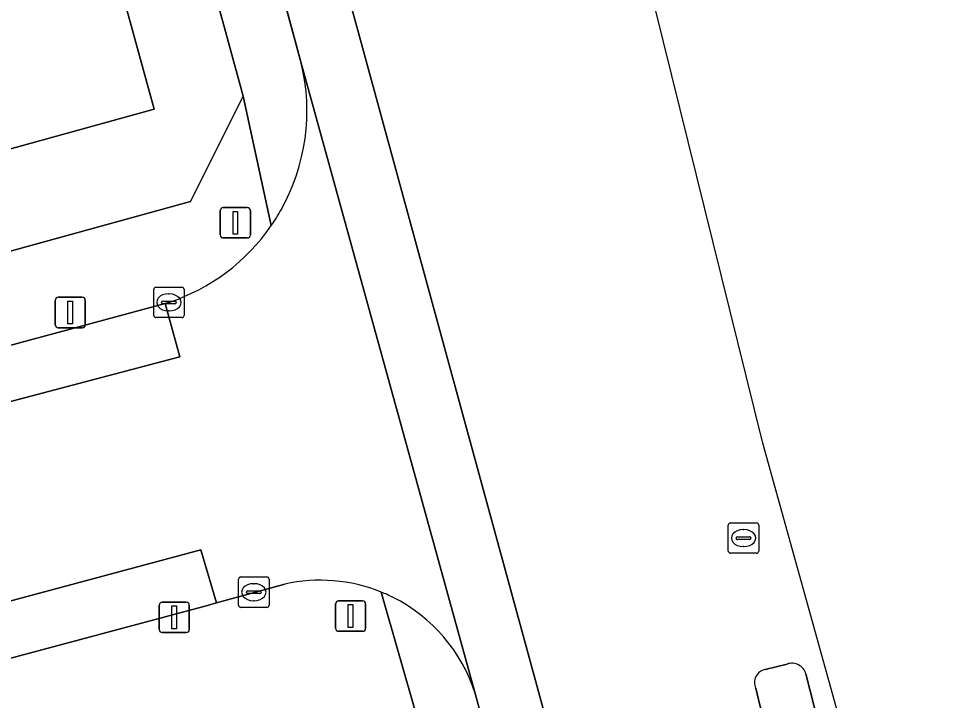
# Model space of a CAD drawing. Extents: x 162250 to 162661, y 380743 to 381606.
# Drawn here: x 162517.14 to 162547.69, y 381208.05 to 381230.45 of the extents above; entities that cross this region are included whole.
import ezdxf

# ---------------------------------------------------------------- set-up
doc = ezdxf.new("R2010")
doc.units = 0
for name, color, linetype in [('IMGEO_Drukknoppaal', 7, 'Continuous'), ('IMGEO_Erf', 7, 'Continuous'), ('IMGEO_Fietspad_gesloten', 7, 'Continuous'), ('IMGEO_Kolk', 7, 'Continuous'), ('IMGEO_Lichtmast', 7, 'Continuous'), ('IMGEO_Pand', 7, 'Continuous'), ('IMGEO_Rijbaan_lokaal_gesloten', 7, 'Continuous'), ('IMGEO_Rijbaan_regionaal_gesloten', 7, 'Continuous'), ('IMGEO_Rioolput', 7, 'Continuous'), ('IMGEO_Verkeerseiland_open', 7, 'Continuous'), ('IMGEO_Verkeersregelinstallatiepaal', 7, 'Continuous'), ('IMGEO_Voetpad_open', 7, 'Continuous')]:
    doc.layers.add(name, color=color, linetype=linetype)

msp = doc.modelspace()

# ---------------------------------------------------------------- linework, layer by layer
at = {"layer": 'IMGEO_Drukknoppaal'}
for p, q in [((162521.766, 381210.377), (162521.766, 381211.177)), ((162521.766, 381211.177), (162521.766, 381210.377)), ((162521.866, 381211.277), (162522.656, 381211.277)), ((162522.656, 381211.277), (162521.866, 381211.277)), ((162522.756, 381211.177), (162522.756, 381210.377)), ((162522.756, 381210.377), (162522.756, 381211.177)), ((162522.656, 381210.277), (162521.866, 381210.277)), ((162521.866, 381210.277), (162522.656, 381210.277))]:
    msp.add_line(p, q, dxfattribs=at)
msp.add_lwpolyline([(162522.186, 381211.152), (162522.336, 381211.152), (162522.336, 381210.402), (162522.186, 381210.402), (162522.186, 381211.152)], dxfattribs=at)
for centre, start, end in [((162521.866, 381211.177), 90, 180), ((162521.866, 381211.177), 90, 180), ((162522.656, 381211.177), 0, 90), ((162522.656, 381211.177), 360, 90), ((162521.866, 381210.377), 180, 270), ((162521.866, 381210.377), 180, 270), ((162522.656, 381210.377), 270, 0), ((162522.656, 381210.377), 270, 0)]:
    msp.add_arc(centre, 0.1, start, end, dxfattribs=at)
at = {"layer": 'IMGEO_Erf'}
for points in [[(162507.951, 381220.355), (162522.802, 381224.442), (162524.524, 381227.905), (162518.487, 381250), (162508.435, 381286.785)], [(162515.403, 381250), (162521.602, 381227.476), (162511, 381224.549)]]:
    msp.add_lwpolyline(points, dxfattribs=at)
at = {"layer": 'IMGEO_Fietspad_gesloten'}
for points in [[(162508.721, 381294.058), (162520.721, 381250), (162524.95, 381234.475), (162526.439, 381228.987), (162532.158, 381208.274), (162537.019, 381190.487), (162538.98, 381183.33), (162547.107, 381153.663), (162547.143, 381153.533), (162549.695, 381144.216), (162549.852, 381143.643), (162552.836, 381132.744), (162558.72, 381111.249), (162561.27, 381101.934), (162571.085, 381066.091), (162575.392, 381050.363), (162582.804, 381023.355), (162585.413, 381013.87), (162586.64, 381009.407), (162588.336, 381003.241), (162600.985, 380956.955), (162611.456, 380918.623), (162619.54, 380889.111), (162626.231, 380864.638)], [(162534.863, 381206.056), (162528.007, 381231.163)]]:
    msp.add_lwpolyline(points, dxfattribs=at)
at = {"layer": 'IMGEO_Kolk'}
for p, q in [((162521.586, 381220.702), (162521.586, 381221.554)), ((162521.661, 381221.628), (162522.513, 381221.628)), ((162522.587, 381221.554), (162522.587, 381220.702)), ((162521.845, 381221.122), (162521.845, 381221.134)), ((162521.888, 381221.171), (162522.286, 381221.171)), ((162522.074, 381221.408), (162522.099, 381221.408)), ((162522.329, 381221.134), (162522.329, 381221.122)), ((162522.283, 381221.085), (162521.885, 381221.085)), ((162522.097, 381220.848), (162522.072, 381220.848)), ((162522.513, 381220.628), (162521.661, 381220.628)), ((162524.379, 381211.178), (162524.379, 381212.03)), ((162524.454, 381212.104), (162525.306, 381212.104)), ((162525.38, 381212.03), (162525.38, 381211.178)), ((162524.681, 381211.647), (162525.079, 381211.647)), ((162524.867, 381211.884), (162524.892, 381211.884)), ((162524.638, 381211.598), (162524.638, 381211.61)), ((162525.076, 381211.561), (162524.678, 381211.561)), ((162525.122, 381211.61), (162525.122, 381211.598)), ((162525.306, 381211.104), (162524.454, 381211.104)), ((162524.89, 381211.324), (162524.865, 381211.324))]:
    msp.add_line(p, q, dxfattribs=at)
for points in [[(162521.586, 381220.702), (162521.586, 381221.554)], [(162521.661, 381221.628), (162522.513, 381221.628)], [(162522.587, 381221.554), (162522.587, 381220.702)], [(162522.513, 381220.628), (162521.661, 381220.628)], [(162524.379, 381211.178), (162524.379, 381212.03)], [(162524.454, 381212.104), (162525.306, 381212.104)], [(162525.38, 381212.03), (162525.38, 381211.178)], [(162525.306, 381211.104), (162524.454, 381211.104)]]:
    msp.add_lwpolyline(points, dxfattribs=at)
for centre, radius, start, end in [((162521.663, 381221.552), 0.0765, 91.552, 178.448), ((162521.663, 381221.552), 0.0765, 91.552, 178.448), ((162522.511, 381221.552), 0.0765, 1.552, 88.448), ((162522.511, 381221.552), 0.0765, 1.552, 88.448), ((162521.885, 381221.131), 0.0403, 85.8775, 175.7526), ((162521.882, 381221.121), 0.0366, 178.938, 274.7102), ((162522.286, 381221.128), 0.043, 264.8664, 352.4533), ((162522.29, 381221.133), 0.0386, 1.7309, 96.639), ((162521.663, 381220.704), 0.0765, 181.552, 268.448), ((162521.663, 381220.704), 0.0765, 181.552, 268.448), ((162522.511, 381220.704), 0.0765, 271.552, 358.448), ((162522.511, 381220.704), 0.0765, 271.552, 358.448), ((162524.456, 381212.028), 0.0765, 91.552, 178.448), ((162524.456, 381212.028), 0.0765, 91.552, 178.448), ((162525.304, 381212.028), 0.0765, 1.552, 88.448), ((162525.304, 381212.028), 0.0765, 1.552, 88.448), ((162524.678, 381211.607), 0.0403, 85.8775, 175.7526), ((162525.083, 381211.609), 0.0386, 1.7309, 96.639), ((162524.675, 381211.597), 0.0366, 178.938, 274.7102), ((162525.079, 381211.604), 0.043, 264.8664, 352.4533), ((162524.456, 381211.18), 0.0765, 181.552, 268.448), ((162524.456, 381211.18), 0.0765, 181.552, 268.448), ((162525.304, 381211.18), 0.0765, 271.552, 358.448), ((162525.304, 381211.18), 0.0765, 271.552, 358.448)]:
    msp.add_arc(centre, radius, start, end, dxfattribs=at)
for centre, major_axis, ratio, start_param, end_param in [((162522.073, 381221.128), (-0.387, 0.002), 0.722429, 4.712389, 7.853982), ((162522.098, 381221.128), (-0.39, 0.002), 0.717154, 1.570796, 4.712389), ((162524.866, 381211.604), (-0.387, 0.002), 0.722429, 4.712389, 7.853982), ((162524.891, 381211.604), (-0.39, 0.002), 0.717154, 1.570796, 4.712389)]:
    msp.add_ellipse(centre, major_axis=major_axis, ratio=ratio, start_param=start_param, end_param=end_param, dxfattribs=at)
at = {"layer": 'IMGEO_Lichtmast'}
for p, q in [((162518.346, 381220.394), (162518.346, 381221.194)), ((162518.346, 381221.194), (162518.346, 381220.394)), ((162518.446, 381221.294), (162519.236, 381221.294)), ((162519.236, 381221.294), (162518.446, 381221.294)), ((162519.336, 381221.194), (162519.336, 381220.394)), ((162519.336, 381220.394), (162519.336, 381221.194)), ((162519.236, 381220.294), (162518.446, 381220.294)), ((162518.446, 381220.294), (162519.236, 381220.294))]:
    msp.add_line(p, q, dxfattribs=at)
msp.add_lwpolyline([(162518.766, 381221.169), (162518.916, 381221.169), (162518.916, 381220.419), (162518.766, 381220.419), (162518.766, 381221.169)], dxfattribs=at)
for centre, start, end in [((162518.446, 381221.194), 90, 180), ((162518.446, 381221.194), 90, 180), ((162519.236, 381221.194), 0, 90), ((162519.236, 381221.194), 360, 90), ((162518.446, 381220.394), 180, 270), ((162518.446, 381220.394), 180, 270), ((162519.236, 381220.394), 270, 0), ((162519.236, 381220.394), 270, 0)]:
    msp.add_arc(centre, 0.1, start, end, dxfattribs=at)
at = {"layer": 'IMGEO_Pand'}
msp.add_lwpolyline([(162511, 381224.549), (162521.602, 381227.476), (162515.403, 381250)], dxfattribs=at)
at = {"layer": 'IMGEO_Rijbaan_lokaal_gesloten'}
for points in [[(162532.158, 381208.274), (162526.439, 381228.987)], [(162522.084, 381221.127), (162521.96, 381221.094), (162522.445, 381219.34), (162495.774, 381212.303)], [(162521.96, 381221.094), (162507.071, 381217.068), (162501.745, 381215.668), (162500, 381215.221), (162498.076, 381214.728), (162494.565, 381213.842), (162493.619, 381213.751), (162489.611, 381213.66), (162488.965, 381213.644), (162473.872, 381213.24), (162473.89, 381211.391), (162491.929, 381211.876)], [(162495.774, 381212.303), (162522.445, 381219.34), (162521.96, 381221.094)], [(162523.357, 381211.169), (162523.648, 381211.249), (162523.136, 381212.997), (162513.245, 381210.343)], [(162513.245, 381210.343), (162523.136, 381212.997)], [(162523.136, 381212.997), (162523.648, 381211.249), (162525.896, 381211.869)], [(162512.076, 381208.138), (162514.994, 381208.935), (162523.357, 381211.169)]]:
    msp.add_lwpolyline(points, dxfattribs=at)
for centre, radius, start, end in [((162519.999, 381227.417), 6.628, 330.6548, 13.6981), ((162519.901, 381227.477), 6.743, 325.4241, 330.6247), ((162520.003, 381227.416), 6.625, 288.3068, 325.3513), ((162527.066, 381206.656), 5.342, 67.9499, 102.6542), ((162526.774, 381206.011), 6.05, 63.6117, 67.6771), ((162527.069, 381206.659), 5.339, 17.6094, 63.3626)]:
    msp.add_arc(centre, radius, start, end, dxfattribs=at)
at = {"layer": 'IMGEO_Rijbaan_regionaal_gesloten'}
for points in [[(162545.39, 381202.947), (162541.62, 381216.506), (162529.09, 381267.097), (162526.533, 381277.419), (162506.293, 381346.192), (162501.803, 381357.869), (162495.049, 381375.437), (162487.336, 381390.854), (162486.734, 381390.552), (162488.723, 381386.618), (162489.098, 381385.884)], [(162528.007, 381231.163), (162534.863, 381206.056)], [(162541.694, 381209.066), (162542.414, 381209.244)], [(162543.035, 381208.92), (162543.558, 381206.865), (162544.673, 381202.753), (162545.39, 381202.947)], [(162536.536, 381205.084), (162536.726, 381204.513), (162537.019, 381203.451), (162537.767, 381200.743), (162540.124, 381201.475), (162543.029, 381202.295), (162542.209, 381205.429), (162541.867, 381206.505), (162541.523, 381207.891), (162541.384, 381208.45)]]:
    msp.add_lwpolyline(points, dxfattribs=at)
for centre, radius, start, end in [((162542.568, 381208.782), 0.487, 16.4318, 108.4625), ((162541.785, 381208.634), 0.441, 101.8928, 204.6798)]:
    msp.add_arc(centre, radius, start, end, dxfattribs=at)
at = {"layer": 'IMGEO_Rioolput'}
for p, q in [((162540.483, 381212.956), (162540.483, 381213.808)), ((162540.558, 381213.882), (162541.41, 381213.882)), ((162541.484, 381213.808), (162541.484, 381212.956)), ((162540.971, 381213.662), (162540.996, 381213.662)), ((162540.742, 381213.376), (162540.742, 381213.388)), ((162541.18, 381213.339), (162540.782, 381213.339)), ((162540.785, 381213.425), (162541.183, 381213.425)), ((162541.226, 381213.388), (162541.226, 381213.376)), ((162541.41, 381212.882), (162540.558, 381212.882)), ((162540.994, 381213.102), (162540.969, 381213.102))]:
    msp.add_line(p, q, dxfattribs=at)
for points in [[(162540.483, 381212.956), (162540.483, 381213.808)], [(162540.558, 381213.882), (162541.41, 381213.882)], [(162541.484, 381213.808), (162541.484, 381212.956)], [(162541.41, 381212.882), (162540.558, 381212.882)]]:
    msp.add_lwpolyline(points, dxfattribs=at)
for centre, radius, start, end in [((162540.56, 381213.806), 0.0765, 91.552, 178.448), ((162540.56, 381213.806), 0.0765, 91.552, 178.448), ((162541.408, 381213.806), 0.0765, 1.552, 88.448), ((162541.408, 381213.806), 0.0765, 1.552, 88.448), ((162540.782, 381213.385), 0.0403, 85.8775, 175.7526), ((162540.779, 381213.375), 0.0366, 178.938, 274.7102), ((162541.183, 381213.382), 0.043, 264.8664, 352.4533), ((162541.187, 381213.387), 0.0386, 1.7309, 96.639), ((162540.56, 381212.958), 0.0765, 181.552, 268.448), ((162540.56, 381212.958), 0.0765, 181.552, 268.448), ((162541.408, 381212.958), 0.0765, 271.552, 358.448), ((162541.408, 381212.958), 0.0765, 271.552, 358.448)]:
    msp.add_arc(centre, radius, start, end, dxfattribs=at)
for centre, major_axis, ratio, start_param, end_param in [((162540.97, 381213.382), (-0.387, 0.002), 0.722429, 4.712389, 7.853982), ((162540.995, 381213.382), (-0.39, 0.002), 0.717154, 1.570796, 4.712389)]:
    msp.add_ellipse(centre, major_axis=major_axis, ratio=ratio, start_param=start_param, end_param=end_param, dxfattribs=at)
at = {"layer": 'IMGEO_Verkeerseiland_open'}
for points in [[(162542.414, 381209.244), (162541.694, 381209.066)], [(162543.558, 381206.865), (162543.035, 381208.92)], [(162541.384, 381208.45), (162541.523, 381207.891), (162541.867, 381206.505)]]:
    msp.add_lwpolyline(points, dxfattribs=at)
for centre, radius, start, end in [((162542.568, 381208.782), 0.487, 16.4318, 108.4625), ((162541.785, 381208.634), 0.441, 101.8928, 204.6798)]:
    msp.add_arc(centre, radius, start, end, dxfattribs=at)
at = {"layer": 'IMGEO_Verkeersregelinstallatiepaal'}
for p, q in [((162523.875, 381224.244), (162524.665, 381224.244)), ((162524.665, 381224.244), (162523.875, 381224.244)), ((162523.775, 381223.344), (162523.775, 381224.144)), ((162523.775, 381224.144), (162523.775, 381223.344)), ((162524.765, 381224.144), (162524.765, 381223.344)), ((162524.765, 381223.344), (162524.765, 381224.144)), ((162524.665, 381223.244), (162523.875, 381223.244)), ((162523.875, 381223.244), (162524.665, 381223.244)), ((162527.567, 381210.419), (162527.567, 381211.219)), ((162527.567, 381211.219), (162527.567, 381210.419)), ((162527.667, 381211.319), (162528.457, 381211.319)), ((162528.457, 381211.319), (162527.667, 381211.319)), ((162528.557, 381211.219), (162528.557, 381210.419)), ((162528.557, 381210.419), (162528.557, 381211.219)), ((162528.457, 381210.319), (162527.667, 381210.319)), ((162527.667, 381210.319), (162528.457, 381210.319))]:
    msp.add_line(p, q, dxfattribs=at)
for points in [[(162524.195, 381224.119), (162524.345, 381224.119), (162524.345, 381223.369), (162524.195, 381223.369), (162524.195, 381224.119)], [(162527.987, 381211.194), (162528.137, 381211.194), (162528.137, 381210.444), (162527.987, 381210.444), (162527.987, 381211.194)]]:
    msp.add_lwpolyline(points, dxfattribs=at)
for centre, start, end in [((162523.875, 381224.144), 90, 180), ((162523.875, 381224.144), 90, 180), ((162524.665, 381224.144), 0, 90), ((162524.665, 381224.144), 360, 90), ((162523.875, 381223.344), 180, 270), ((162523.875, 381223.344), 180, 270), ((162524.665, 381223.344), 270, 0), ((162524.665, 381223.344), 270, 0), ((162527.667, 381211.219), 90, 180), ((162527.667, 381211.219), 90, 180), ((162528.457, 381211.219), 0, 90), ((162528.457, 381211.219), 360, 90), ((162527.667, 381210.419), 180, 270), ((162527.667, 381210.419), 180, 270), ((162528.457, 381210.419), 270, 0), ((162528.457, 381210.419), 270, 0)]:
    msp.add_arc(centre, 0.1, start, end, dxfattribs=at)
at = {"layer": 'IMGEO_Voetpad_open'}
for points in [[(162481.234, 381376.537), (162476.5, 381385.918), (162474.869, 381385.175), (162476.356, 381381.26), (162478.086, 381377.658), (162480.129, 381374.422), (162483.417, 381366.917), (162486.919, 381358.092), (162489.061, 381351.971), (162492.918, 381339.992), (162497.897, 381323.608), (162498.214, 381322.565), (162500, 381316.686), (162506.588, 381293.519), (162506.259, 381292.875), (162507.91, 381287.102), (162508.435, 381286.785), (162518.487, 381250), (162524.524, 381227.905), (162525.453, 381223.65)], [(162526.439, 381228.987), (162524.95, 381234.475), (162520.721, 381250), (162508.721, 381294.058)], [(162525.453, 381223.65), (162524.524, 381227.905), (162522.802, 381224.442), (162507.951, 381220.355)], [(162476.625, 381215.101), (162488.396, 381215.377), (162489.548, 381215.396), (162489.611, 381213.66), (162493.619, 381213.751), (162494.565, 381213.842), (162498.076, 381214.728), (162497.952, 381215.212), (162500, 381215.737), (162501.621, 381216.152), (162501.745, 381215.668), (162507.071, 381217.068), (162521.96, 381221.094), (162522.084, 381221.127)], [(162525.896, 381211.869), (162523.648, 381211.249), (162523.357, 381211.169), (162514.994, 381208.935), (162512.076, 381208.138)], [(162529.072, 381211.608), (162530.224, 381207.557), (162532.417, 381199.851), (162537.065, 381182.965), (162537.616, 381180.963), (162537.55, 381180.925), (162545.286, 381152.678), (162547.143, 381153.533), (162547.107, 381153.663), (162538.98, 381183.33), (162537.019, 381190.487), (162532.158, 381208.274)], [(162530.224, 381207.557), (162529.072, 381211.608)]]:
    msp.add_lwpolyline(points, dxfattribs=at)
for centre, radius, start, end in [((162519.999, 381227.417), 6.628, 330.6548, 13.6981), ((162519.901, 381227.477), 6.743, 325.4241, 330.6247), ((162520.003, 381227.416), 6.625, 288.3068, 325.3513), ((162527.066, 381206.656), 5.342, 67.9499, 102.6542), ((162526.774, 381206.011), 6.05, 63.6117, 67.6771), ((162527.069, 381206.659), 5.339, 17.6094, 63.3626)]:
    msp.add_arc(centre, radius, start, end, dxfattribs=at)

doc.saveas('drawing.dxf')
